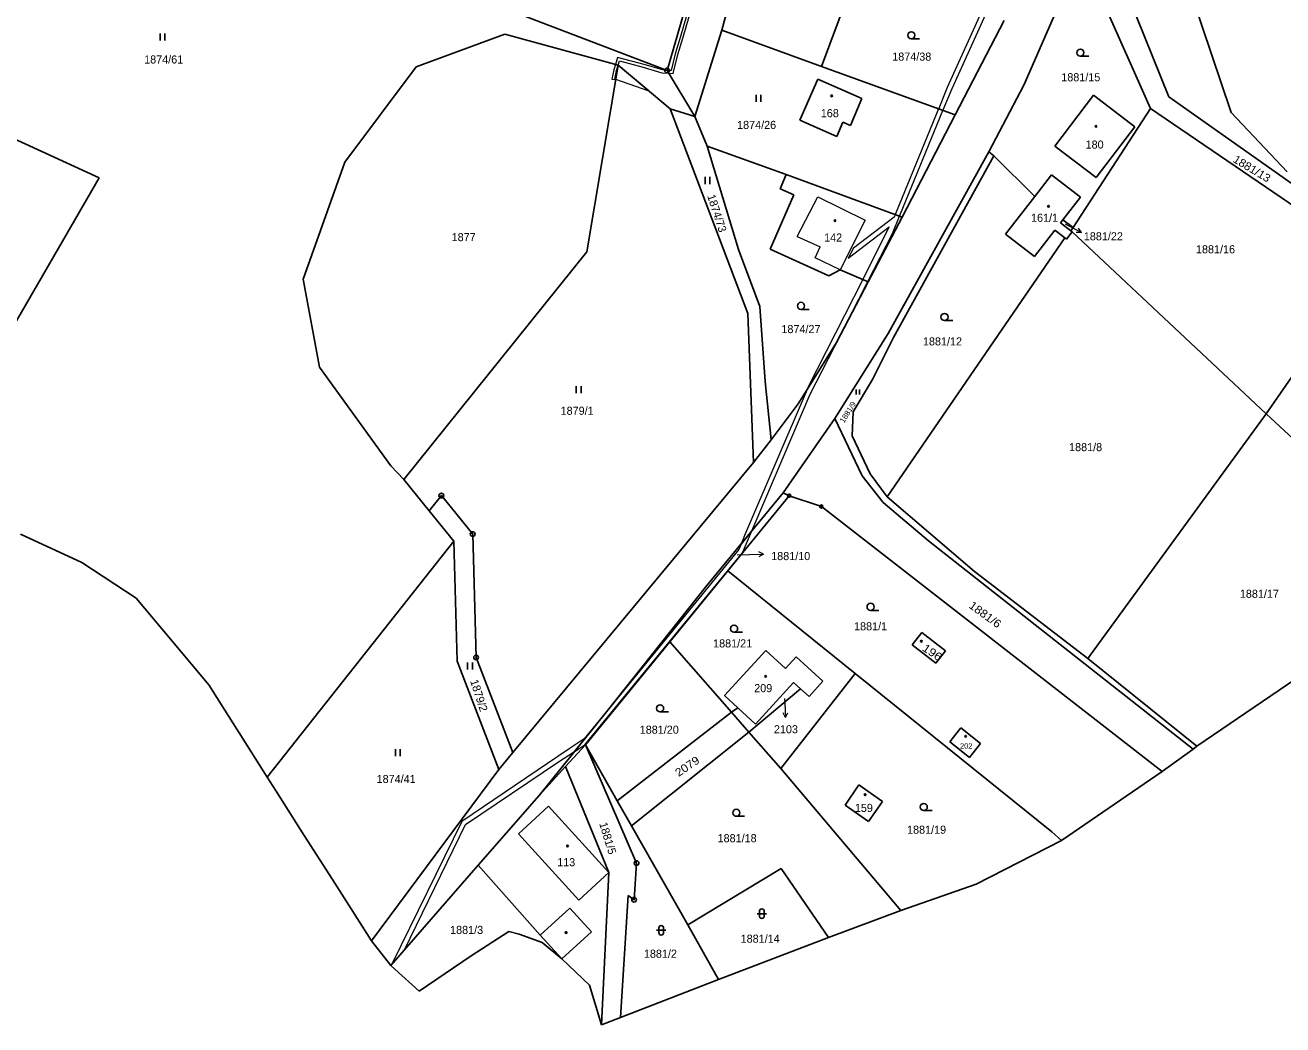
# Model space of a CAD drawing. Extents: x -820420 to -815896, y -1105820 to -1103643.
# Drawn here: x -818234.8 to -817970.2, y -1105654.1 to -1105443.7 of the extents above; entities that cross this region are included whole.
import ezdxf
from ezdxf.enums import TextEntityAlignment as Align

# ---------------------------------------------------------------- set-up
doc = ezdxf.new("R2010")
doc.units = 0
doc.header["$LTSCALE"] = 0.68
for name, color, linetype, lineweight in [('1', 7, 'Continuous', 25), ('13', 7, 'Continuous', 13), ('3', 7, 'Continuous', 25), ('4', 7, 'Continuous', 13), ('5', 7, 'Continuous', 25), ('7', 7, 'Continuous', 13), ('8', 7, 'Continuous', 25)]:
    doc.layers.add(name, color=color, linetype=linetype, lineweight=lineweight)
doc.layers.add('2', color=7, linetype='Continuous')

msp = doc.modelspace()

# ---------------------------------------------------------------- linework, layer by layer
at = {"layer": '1'}
for p, q in [((-817981.08, -1105462.15), (-817999.82, -1105406.48)), ((-818090.49, -1105421.23), (-818099.7, -1105453.29)), ((-818009.73, -1105420.02), (-817994.18, -1105458.85)), ((-818088.22, -1105444.83), (-818082.49, -1105423.88)), ((-818012.52, -1105428.66), (-818024.71, -1105456.36)), ((-818012.52, -1105428.66), (-817998.06, -1105461.28)), ((-818061.39, -1105436.77), (-818067.26, -1105452.42)), ((-818099.7, -1105453.29), (-818136.41, -1105439.28)), ((-818039.13, -1105462.6), (-818028.84, -1105442.79)), ((-818133.83, -1105445.64), (-818152.47, -1105452.5)), ((-818110.04, -1105452.16), (-818133.83, -1105445.64)), ((-818093.91, -1105462.97), (-818088.22, -1105444.83)), ((-818067.26, -1105452.42), (-818088.22, -1105444.83)), ((-818219.19, -1105475.87), (-818270.24, -1105452.5)), ((-818152.47, -1105452.5), (-818167.5, -1105472.6)), ((-818110.04, -1105452.16), (-818116.6, -1105491.4)), ((-818099.07, -1105461.32), (-818110.04, -1105452.16)), ((-818099.7, -1105453.29), (-818093.91, -1105462.97)), ((-818039.13, -1105462.6), (-818067.26, -1105452.42)), ((-818071.82, -1105463.76), (-818068.02, -1105455.11)), ((-818068.02, -1105455.11), (-818058.74, -1105459.19)), ((-818024.71, -1105456.36), (-818032.01, -1105470.37)), ((-818058.74, -1105459.19), (-818061.14, -1105464.84)), ((-818010, -1105458.5), (-818018.17, -1105469.18)), ((-818010, -1105458.5), (-818001.3, -1105465.16)), ((-817994.18, -1105458.85), (-817949.57, -1105490.31)), ((-818082.74, -1105504.42), (-818099.07, -1105461.32)), ((-818099.07, -1105461.32), (-818093.91, -1105462.97)), ((-818014.32, -1105486.34), (-817998.06, -1105461.28)), ((-817951.3, -1105493.14), (-817998.06, -1105461.28)), ((-817969.25, -1105474.62), (-817981.08, -1105462.15)), ((-818093.91, -1105462.97), (-818091.31, -1105469.19)), ((-818064.03, -1105467.16), (-818071.82, -1105463.76)), ((-818062.73, -1105464.15), (-818064.03, -1105467.16)), ((-818061.14, -1105464.84), (-818062.73, -1105464.15)), ((-818050.3, -1105484.11), (-818039.13, -1105462.6)), ((-818001.3, -1105465.16), (-818009.48, -1105475.83)), ((-818091.31, -1105469.19), (-818084.67, -1105490.93)), ((-818009.48, -1105475.83), (-818018.17, -1105469.18)), ((-818167.5, -1105472.6), (-818176.3, -1105497.21)), ((-818053.23, -1105508.58), (-818032.01, -1105470.37)), ((-818031, -1105471.27), (-818052.07, -1105509.45)), ((-818032.01, -1105470.37), (-818031, -1105471.27)), ((-818031, -1105471.27), (-818022.33, -1105479.82)), ((-818050.3, -1105484.11), (-818074.66, -1105475.2)), ((-818022.33, -1105479.82), (-818018.84, -1105475.21)), ((-818018.84, -1105475.21), (-818012.77, -1105479.94)), ((-818219.19, -1105475.87), (-818257.51, -1105542.04)), ((-818078.02, -1105490.85), (-818073.06, -1105479.43)), ((-818073.06, -1105479.43), (-818075.9, -1105478.19)), ((-818028.5, -1105487.7), (-818022.33, -1105479.82)), ((-818012.77, -1105479.94), (-818016.45, -1105484.69)), ((-818057.4, -1105497.74), (-818050.3, -1105484.11)), ((-818016.45, -1105484.69), (-818016.95, -1105485.36)), ((-818016.95, -1105485.36), (-818014.77, -1105487.04)), ((-818014.32, -1105486.34), (-818016.45, -1105484.69)), ((-818016.05, -1105488.5), (-818053.45, -1105542.95)), ((-818022.4, -1105492.44), (-818028.5, -1105487.7)), ((-818018.13, -1105486.9), (-818022.4, -1105492.44)), ((-818016.05, -1105488.5), (-818018.13, -1105486.9)), ((-818015.68, -1105488.79), (-818016.05, -1105488.5)), ((-818014.49, -1105487.25), (-818015.68, -1105488.79)), ((-818014.77, -1105487.04), (-818014.32, -1105486.34)), ((-818014.77, -1105487.04), (-818014.49, -1105487.25)), ((-818014.49, -1105487.25), (-817973.69, -1105525.5)), ((-818080.24, -1105502.93), (-818084.67, -1105490.93)), ((-818065.7, -1105496.51), (-818078.02, -1105490.85)), ((-818116.6, -1105491.4), (-818155.11, -1105539.34)), ((-817951.3, -1105493.14), (-817973.69, -1105525.5)), ((-818063.34, -1105495.21), (-818065.7, -1105496.51)), ((-818057.4, -1105497.74), (-818063.34, -1105495.21)), ((-818176.3, -1105497.21), (-818172.81, -1105515.69)), ((-818064.06, -1105510.52), (-818057.4, -1105497.74)), ((-818081.6, -1105533.86), (-818082.74, -1105504.42)), ((-818080.24, -1105502.93), (-818079.07, -1105518.68)), ((-818064.44, -1105526.51), (-818053.23, -1105508.58)), ((-818052.07, -1105509.45), (-818056.54, -1105518.32)), ((-818064.06, -1105510.52), (-818072.13, -1105523.38)), ((-818172.81, -1105515.69), (-818157.85, -1105536.44)), ((-818079.07, -1105518.68), (-818077.86, -1105530.99)), ((-818072.13, -1105523.38), (-818077.86, -1105530.99)), ((-817973.69, -1105525.5), (-818011.19, -1105576.99)), ((-817973.69, -1105525.5), (-817938.91, -1105557.94)), ((-818075.31, -1105542.12), (-818064.44, -1105526.51)), ((-818064.44, -1105526.51), (-818058.65, -1105538.57)), ((-818060.76, -1105530.14), (-818056.99, -1105538.1)), ((-818081.56, -1105535.72), (-818077.86, -1105530.99)), ((-818132.2, -1105596.78), (-818081.56, -1105535.72)), ((-818081.56, -1105535.72), (-818081.6, -1105533.86)), ((-818157.85, -1105536.44), (-818155.11, -1105539.34)), ((-818058.65, -1105538.57), (-818054.27, -1105544.19)), ((-818056.99, -1105538.1), (-818053.45, -1105542.95)), ((-818147.2, -1105542.71), (-818140.61, -1105550.81)), ((-818075.31, -1105542.12), (-818091.33, -1105561.66)), ((-818086.96, -1105558.56), (-818074.03, -1105542.73)), ((-818074.03, -1105542.73), (-818075.31, -1105542.12)), ((-818074.03, -1105542.73), (-818067.27, -1105545.01)), ((-818054.27, -1105544.19), (-818044.72, -1105552.2)), ((-818053.45, -1105542.95), (-818035.08, -1105558.69)), ((-818149.74, -1105545.93), (-818144.57, -1105552.28)), ((-817995.58, -1105600.74), (-818067.27, -1105545.01)), ((-818235.72, -1105550.86), (-818222.82, -1105556.81)), ((-818140.61, -1105550.81), (-818139.9, -1105576.75)), ((-818144.57, -1105552.28), (-818183.84, -1105601.92)), ((-818144.57, -1105552.28), (-818143.88, -1105577.54)), ((-818044.72, -1105552.2), (-818024.64, -1105568.08)), ((-818222.82, -1105556.81), (-818211.4, -1105564.26)), ((-818086.96, -1105558.56), (-818099.17, -1105573.51)), ((-818060.14, -1105580.14), (-818086.96, -1105558.56)), ((-818035.08, -1105558.69), (-818011.19, -1105576.99)), ((-818091.33, -1105561.66), (-818112.44, -1105588.21)), ((-818211.4, -1105564.26), (-818196.08, -1105582.51)), ((-818024.64, -1105568.08), (-817989.09, -1105596.07)), ((-818046.12, -1105571.48), (-818048.14, -1105574.08)), ((-818041.16, -1105575.37), (-818046.12, -1105571.48)), ((-817988.28, -1105595.42), (-817954.18, -1105572.2)), ((-818099.17, -1105573.51), (-818116.9, -1105595.14)), ((-818099.17, -1105573.51), (-818086.16, -1105588.3)), ((-818078.96, -1105575.29), (-818074.83, -1105579.07)), ((-818048.14, -1105574.08), (-818043.19, -1105577.96)), ((-818041.16, -1105575.37), (-818043.19, -1105577.96)), ((-818135.13, -1105600.31), (-818143.88, -1105577.54)), ((-818139.9, -1105576.75), (-818132.2, -1105596.78)), ((-818074.83, -1105579.07), (-818072.59, -1105576.64)), ((-818072.59, -1105576.64), (-818066.96, -1105581.72)), ((-818011.19, -1105576.99), (-817988.28, -1105595.42)), ((-818060.14, -1105580.14), (-818075.79, -1105600.09)), ((-818018.79, -1105613.43), (-818060.14, -1105580.14)), ((-818196.08, -1105582.51), (-818183.84, -1105601.92)), ((-818082.5, -1105592.46), (-818071.63, -1105583.35)), ((-818073.11, -1105582.05), (-818081.11, -1105590.81)), ((-818071.63, -1105583.35), (-818073.11, -1105582.05)), ((-818069.81, -1105584.96), (-818071.63, -1105583.35)), ((-818066.96, -1105581.72), (-818069.81, -1105584.96)), ((-818112.44, -1105588.21), (-818126.63, -1105605.77)), ((-818110.2, -1105606.9), (-818086.16, -1105588.3)), ((-818086.16, -1105588.3), (-818084.86, -1105587.33)), ((-818086.16, -1105588.3), (-818082.5, -1105592.46)), ((-818081.11, -1105590.81), (-818084.86, -1105587.33)), ((-818037.9, -1105591.59), (-818040.22, -1105594.53)), ((-818033.78, -1105594.85), (-818037.9, -1105591.59)), ((-818082.5, -1105592.46), (-818107.18, -1105612.21)), ((-818082.5, -1105592.46), (-818075.79, -1105600.09)), ((-818135.13, -1105600.31), (-818132.2, -1105596.78)), ((-818116.9, -1105595.14), (-818121.09, -1105599.72)), ((-818116.9, -1105595.14), (-818110.2, -1105606.9)), ((-818116.9, -1105595.14), (-818106.14, -1105620.02)), ((-818040.22, -1105594.53), (-818036.09, -1105597.78)), ((-818036.09, -1105597.78), (-818033.78, -1105594.85)), ((-817995.58, -1105600.74), (-817989.09, -1105596.07)), ((-817989.09, -1105596.07), (-817988.28, -1105595.42)), ((-818121.09, -1105599.72), (-818126.63, -1105605.77)), ((-818111.94, -1105622.01), (-818121.09, -1105599.72)), ((-818183.84, -1105601.92), (-818181.93, -1105604.92)), ((-818161.93, -1105636.35), (-818135.13, -1105600.31)), ((-818075.79, -1105600.09), (-818050.52, -1105629.98)), ((-818016.74, -1105615.27), (-817995.58, -1105600.74)), ((-818181.93, -1105604.92), (-818176.03, -1105614.19)), ((-818059.35, -1105603.58), (-818062.29, -1105607.85)), ((-818054.39, -1105607.05), (-818059.35, -1105603.58)), ((-818126.63, -1105605.77), (-818139.43, -1105620.47)), ((-818110.2, -1105606.9), (-818107.18, -1105612.21)), ((-818057.37, -1105611.3), (-818054.39, -1105607.05)), ((-818062.29, -1105607.85), (-818057.37, -1105611.3)), ((-818107.18, -1105612.21), (-818095.32, -1105633.02)), ((-818176.03, -1105614.19), (-818170.13, -1105623.46)), ((-818018.79, -1105613.43), (-818016.74, -1105615.27)), ((-818139.43, -1105620.47), (-818157.81, -1105641.57)), ((-818126.39, -1105635.17), (-818139.43, -1105620.47)), ((-818106.14, -1105620.02), (-818106.66, -1105627.72)), ((-818170.13, -1105623.46), (-818161.93, -1105636.35)), ((-818113.48, -1105654.05), (-818111.94, -1105622.01)), ((-818095.32, -1105633.02), (-818075.69, -1105621.19)), ((-818075.69, -1105621.19), (-818065.79, -1105635.7)), ((-818107.89, -1105626.86), (-818109.5, -1105652.51)), ((-818106.66, -1105627.72), (-818107.89, -1105626.86)), ((-818065.79, -1105635.7), (-818050.52, -1105629.98)), ((-818095.32, -1105633.02), (-818088.89, -1105644.54)), ((-818157.81, -1105641.57), (-818161.93, -1105636.35)), ((-818140.96, -1105639.55), (-818132.99, -1105634.4)), ((-818132.99, -1105634.4), (-818130.83, -1105635)), ((-818125.99, -1105636.7), (-818130.83, -1105635)), ((-818126.39, -1105635.17), (-818121.85, -1105640.14)), ((-818121.85, -1105640.14), (-818125.99, -1105636.7)), ((-818088.89, -1105644.54), (-818065.79, -1105635.7)), ((-818157.81, -1105641.57), (-818156.97, -1105642.33)), ((-818140.96, -1105639.55), (-818151.86, -1105646.97)), ((-818121.85, -1105640.14), (-818116.01, -1105645.69)), ((-818156.97, -1105642.33), (-818151.86, -1105646.97)), ((-818109.5, -1105652.51), (-818088.89, -1105644.54)), ((-818113.48, -1105654.05), (-818116.01, -1105645.69)), ((-818113.48, -1105654.05), (-818109.5, -1105652.51))]:
    msp.add_line(p, q, dxfattribs=at)
for points in [[(-818075.9, -1105478.19), (-818074.66, -1105475.2), (-818091.31, -1105469.19)], [(-818056.54, -1105518.32), (-818060.61, -1105525.06), (-818060.76, -1105530.14)], [(-818155.11, -1105539.34), (-818149.74, -1105545.93), (-818147.2, -1105542.71)], [(-818084.86, -1105587.33), (-818087.61, -1105584.78), (-818078.96, -1105575.29)], [(-818050.52, -1105629.98), (-818034.69, -1105624.44), (-818016.74, -1105615.27)]]:
    msp.add_lwpolyline(points, dxfattribs=at)
at = {"layer": '13'}
for points in [[(-818109.75, -1105451.26), (-818104.73, -1105452.62), (-818100.81, -1105453.75), (-818099.35, -1105453.87), (-818098.43, -1105453.95), (-818097.44, -1105449.94), (-818096.34, -1105446.27), (-818091.57, -1105429.82), (-818090.96, -1105427.51), (-818089.57, -1105421.78), (-818090.15, -1105421.64), (-818091.54, -1105427.37), (-818092.15, -1105429.66), (-818096.92, -1105446.11), (-818098.02, -1105449.78), (-818098.89, -1105453.31), (-818099.7, -1105453.29), (-818100.71, -1105453.15), (-818104.57, -1105452.04), (-818110.17, -1105450.52), (-818110.59, -1105452.01), (-818110.04, -1105452.16)], [(-818033.64, -1105441.1), (-818040.78, -1105456.89), (-818041.21, -1105457.9), (-818042.59, -1105461.25), (-818042.62, -1105461.34), (-818041.68, -1105461.68), (-818041.64, -1105461.58), (-818039.78, -1105457.1), (-818032.68, -1105441.44)], [(-818110.59, -1105452.01), (-818110.91, -1105453.16), (-818111.32, -1105455.08), (-818110.73, -1105455.2), (-818110.33, -1105453.3), (-818110.04, -1105452.16)], [(-818110.04, -1105452.16), (-818110.54, -1105455.13), (-818103.58, -1105457.55)], [(-818042.62, -1105461.34), (-818051.55, -1105483.1), (-818051.75, -1105483.58), (-818050.82, -1105483.92), (-818050.61, -1105483.42), (-818041.68, -1105461.68)], [(-818051.75, -1105483.58), (-818051.97, -1105484.12), (-818060.48, -1105490.65), (-818061.63, -1105492.8), (-818052.99, -1105486.16), (-818058.38, -1105496.87), (-818058.57, -1105497.24), (-818070.08, -1105519.97), (-818070.27, -1105520.42), (-818064.06, -1105510.52), (-818063.23, -1105508.93), (-818057.49, -1105497.7), (-818052.32, -1105487.6), (-818050.82, -1105483.92)], [(-818063.23, -1105508.93), (-818064.06, -1105510.52), (-818070.27, -1105520.42), (-818083.41, -1105551.14), (-818084.15, -1105552.9), (-818081.89, -1105550.14), (-818081.19, -1105548.51), (-818069.59, -1105521.36)], [(-818084.15, -1105552.9), (-818084.63, -1105554.05), (-818108.98, -1105583.86), (-818112.44, -1105588.21), (-818119.16, -1105596.53), (-818117.02, -1105595.14), (-818083.87, -1105554.78), (-818081.89, -1105550.14)], [(-818108.98, -1105583.86), (-818117.15, -1105593.86), (-818120.29, -1105595.97), (-818142.87, -1105611.25), (-818157.52, -1105641.17), (-818155.05, -1105638.41), (-818142.09, -1105611.93), (-818122.56, -1105598.73), (-818119.16, -1105596.53), (-818112.44, -1105588.21)]]:
    msp.add_lwpolyline(points, close=True, dxfattribs=at)
at = {"layer": '3'}
for p, q in [((-818206.371, -1105446.99), (-818206.371, -1105445.49)), ((-818205.37, -1105446.99), (-818205.37, -1105445.49)), ((-818048.343, -1105446.63), (-818046.593, -1105446.63)), ((-818012.783, -1105450.28), (-818011.033, -1105450.28)), ((-818081.011, -1105459.91), (-818081.011, -1105458.41)), ((-818080.01, -1105459.91), (-818080.01, -1105458.41)), ((-818091.701, -1105477.19), (-818091.701, -1105475.69)), ((-818090.7, -1105477.19), (-818090.7, -1105475.69)), ((-818071.553, -1105503.55), (-818069.803, -1105503.55)), ((-818041.363, -1105505.9), (-818039.613, -1105505.9)), ((-818118.821, -1105521.17), (-818118.821, -1105519.67)), ((-818117.82, -1105521.17), (-818117.82, -1105519.67)), ((-818059.912, -1105521.42), (-818059.912, -1105520.415)), ((-818059.242, -1105521.42), (-818059.242, -1105520.415)), ((-818056.913, -1105566.86), (-818055.163, -1105566.86)), ((-818085.633, -1105571.46), (-818083.883, -1105571.46)), ((-818141.671, -1105579.33), (-818141.671, -1105577.83)), ((-818140.67, -1105579.33), (-818140.67, -1105577.83)), ((-818101.193, -1105588.22), (-818099.443, -1105588.22)), ((-818156.871, -1105597.55), (-818156.871, -1105596.05)), ((-818155.87, -1105597.55), (-818155.87, -1105596.05)), ((-818085.153, -1105610.18), (-818083.403, -1105610.18)), ((-818045.733, -1105608.97), (-818043.983, -1105608.97)), ((-818080.791, -1105630.671), (-818078.789, -1105630.671)), ((-818080.291, -1105630.171), (-818080.291, -1105631.172)), ((-818079.289, -1105631.172), (-818079.289, -1105630.171)), ((-818101.951, -1105634.161), (-818099.949, -1105634.161)), ((-818101.451, -1105633.661), (-818101.451, -1105634.662)), ((-818100.449, -1105634.662), (-818100.449, -1105633.661))]:
    msp.add_line(p, q, dxfattribs=at)
for centre in [(-818048.3429, -1105445.8798), (-818012.7829, -1105449.5298), (-818071.5529, -1105502.7998), (-818041.3629, -1105505.1498), (-818056.9129, -1105566.1098), (-818085.6329, -1105570.7098), (-818101.1929, -1105587.4698), (-818045.7329, -1105608.2198), (-818085.1529, -1105609.4298)]:
    msp.add_circle(centre, 0.75, dxfattribs=at)
for centre, start, end in [((-818079.79, -1105630.1709), 0, 180), ((-818079.79, -1105631.1709), 180, 359.98789), ((-818100.95, -1105633.6609), 0, 180), ((-818100.95, -1105634.6609), 180, 359.98789)]:
    msp.add_arc(centre, 0.5, start, end, dxfattribs=at)
at = {"layer": '4'}
for p, q in [((-818072.37, -1105488.23), (-818067.98, -1105479.83)), ((-818067.98, -1105479.83), (-818058.02, -1105484.8)), ((-818058.02, -1105484.8), (-818063.34, -1105495.21)), ((-818072.37, -1105488.23), (-818067.49, -1105490.38)), ((-818068.54, -1105492.73), (-818067.49, -1105490.38)), ((-818063.34, -1105495.21), (-818068.54, -1105492.73)), ((-818111.94, -1105622.01), (-818124.69, -1105608.03)), ((-818118.31, -1105627.81), (-818111.94, -1105622.01)), ((-818126.39, -1105635.17), (-818120.18, -1105629.5)), ((-818120.18, -1105629.5), (-818115.64, -1105634.47)), ((-818121.85, -1105640.14), (-818115.64, -1105634.47))]:
    msp.add_line(p, q, dxfattribs=at)
msp.add_lwpolyline([(-818124.69, -1105608.03), (-818130.98, -1105613.89), (-818118.31, -1105627.81)], dxfattribs=at)
at = {"layer": '5'}
for centre in [(-818065.0968, -1105458.6292), (-818009.4968, -1105465.0292), (-818019.4868, -1105481.8492), (-818064.4068, -1105484.8792), (-818046.2468, -1105573.3392), (-818078.9868, -1105580.7292), (-818036.9068, -1105593.3492), (-818058.0668, -1105605.6292), (-818120.6568, -1105616.4392), (-818120.9568, -1105634.6392)]:
    msp.add_circle(centre, 0.175, dxfattribs=at)
at = {"layer": '7'}
for p, q in [((-818012.516, -1105487.342), (-818013.181, -1105486.442)), ((-818079.409, -1105555.058), (-818080.42, -1105554.574)), ((-818074.783, -1105589.407), (-818074.335, -1105588.381))]:
    msp.add_line(p, q, dxfattribs=at)
for points in [[(-818015.99, -1105485.57), (-818015.19, -1105485.98), (-818012.516, -1105487.342), (-818013.636, -1105487.334)], [(-818085.01, -1105555.16), (-818082.41, -1105555.11), (-818079.409, -1105555.058), (-818080.402, -1105555.576)], [(-818074.99, -1105585.38), (-818074.94, -1105586.41), (-818074.783, -1105589.407), (-818075.335, -1105588.433)]]:
    msp.add_lwpolyline(points, dxfattribs=at)
at = {"layer": '8'}
for centre, radius in [((-818099.7, -1105453.2899), 0.5), ((-818099.7, -1105453.2899), 0.0303), ((-818147.2, -1105542.7099), 0.5), ((-818147.2, -1105542.7099), 0.0303), ((-818074.03, -1105542.7299), 0.335), ((-818074.03, -1105542.7299), 0.0203), ((-818067.27, -1105545.0099), 0.335), ((-818067.27, -1105545.0099), 0.0203), ((-818140.61, -1105550.8099), 0.5), ((-818140.61, -1105550.8099), 0.0303), ((-818139.9, -1105576.7499), 0.5), ((-818139.9, -1105576.7499), 0.0303), ((-818106.14, -1105620.0199), 0.5), ((-818106.14, -1105620.0199), 0.0303), ((-818106.66, -1105627.7199), 0.5), ((-818106.66, -1105627.7199), 0.0303)]:
    msp.add_circle(centre, radius, dxfattribs=at)

# ---------------------------------------------------------------- texts
at = {"layer": '2'}
for s, height, p in [('1874/61', 1.7, (-818205.609, -1105451.815)), ('1874/38', 1.7, (-818048.249, -1105451.215)), ('1881/15', 1.7, (-818012.689, -1105455.555)), ('168', 1.7, (-818065.489, -1105463.115)), ('1874/26', 1.7, (-818080.889, -1105465.585)), ('180', 1.7, (-818009.789, -1105469.715)), ('161/1', 1.7, (-818020.32, -1105485.115)), ('1877', 1.7, (-818142.51, -1105489.185)), ('142', 1.7, (-818064.789, -1105489.265)), ('1881/16', 1.7, (-817984.359, -1105491.745)), ('1874/27', 1.7, (-818071.559, -1105508.535)), ('1881/12', 1.7, (-818041.789, -1105511.125)), ('1879/1', 1.7, (-818118.64, -1105525.715)), ('1881/8', 1.7, (-818011.68, -1105533.365)), ('1881/17', 1.7, (-817975.129, -1105564.215)), ('1881/1', 1.7, (-818056.91, -1105571.055)), ('1881/21', 1.7, (-818085.929, -1105574.655)), ('209', 1.7, (-818079.499, -1105584.065)), ('1881/20', 1.7, (-818101.369, -1105592.805)), ('2103', 1.7, (-818074.72, -1105592.715)), ('202', 1.14, (-818036.79, -1105595.955)), ('1874/41', 1.7, (-818156.709, -1105603.175)), ('159', 1.7, (-818058.329, -1105609.265)), ('1881/19', 1.7, (-818045.139, -1105613.845)), ('1881/18', 1.7, (-818084.989, -1105615.635)), ('113', 1.7, (-818120.939, -1105620.685)), ('1881/3', 1.7, (-818141.89, -1105634.925)), ('1881/14', 1.7, (-818080.139, -1105636.775)), ('1881/2', 1.7, (-818101.12, -1105639.935))]:
    msp.add_text(s, height=height, dxfattribs=at).set_placement(p, align=Align.CENTER)
for s, height, rotation, width, p in [('1881/13', 1.7, 329, 1.05, (-817977.1358, -1105474.6677)), ('1881/9', 1.14, 58, 1.05, (-818061.2122, -1105525.4571)), ('1881/6', 1.7, 324, 1.1, (-818033.3051, -1105568.4284)), ('196', 1.7, 326, 1.15, (-818044.3953, -1105576.4046)), ('2079', 1.7, 34, 1.1, (-818094.9998, -1105600.3689))]:
    msp.add_text(s, height=height, rotation=rotation, dxfattribs=dict(at, width=width)).set_placement(p, align=Align.CENTER)
for s, rotation, p in [('1874/73', 288, (-818090.0305, -1105483.5753)), ('1879/2', 288, (-818140.0904, -1105585.0243)), ('1881/5', 287, (-818112.9968, -1105615.0405))]:
    msp.add_text(s, height=1.7, rotation=rotation, dxfattribs=at).set_placement(p, align=Align.CENTER)
for s, p in [('1881/22', (-818012.06, -1105489.015)), ('1881/10', (-818077.82, -1105556.285))]:
    msp.add_text(s, height=1.7, dxfattribs=at).set_placement(p)

doc.saveas('drawing.dxf')
